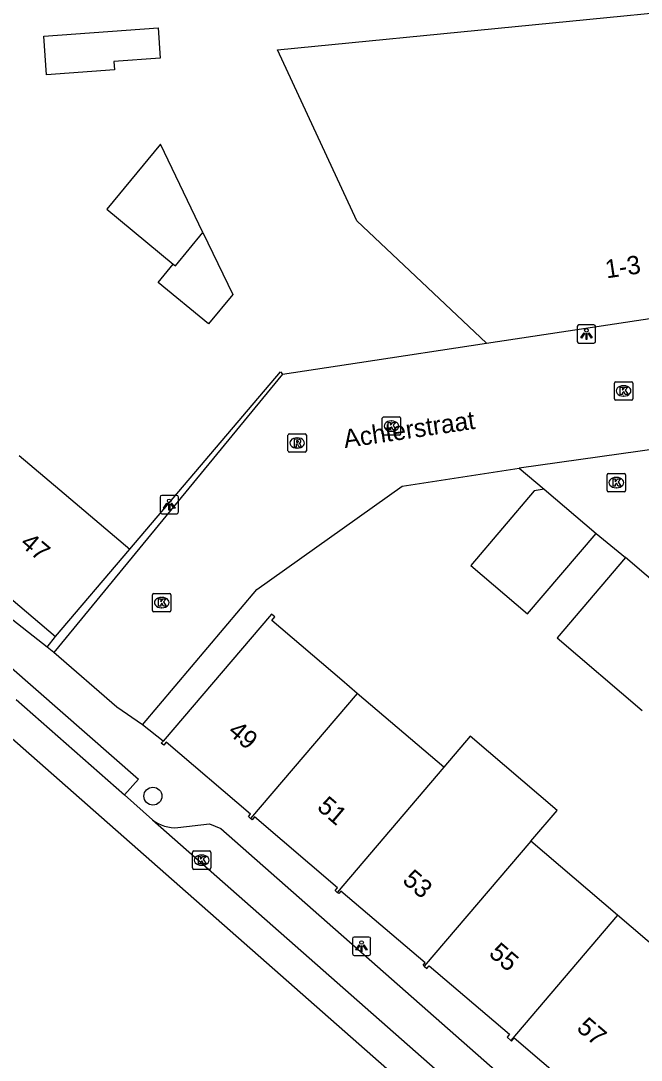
# Model space of a CAD drawing. Extents: x 162074 to 163034, y 381824 to 382557.
# Drawn here: x 162126.8 to 162160.5, y 382154 to 382210.6 of the extents above; entities that cross this region are included whole.
import ezdxf

# ---------------------------------------------------------------- set-up
doc = ezdxf.new("R2010")
doc.units = 0
for name, color, linetype in [('IMGEO_Boom', 7, 'Continuous'), ('IMGEO_Kolk', 7, 'Continuous'), ('IMGEO_Lichtpunt', 7, 'Continuous'), ('IMGEO_Muur', 7, 'Continuous'), ('IMGEO_Openbare_ruimte_label', 7, 'Continuous'), ('IMGEO_Pand', 7, 'Continuous'), ('IMGEO_Pand_nummerreeks', 7, 'Continuous'), ('IMGEO_Rijbaan_lokaal_gesloten', 7, 'Continuous'), ('IMGEO_Rijbaan_lokaal_open', 7, 'Continuous'), ('IMGEO_Rioolput', 7, 'Continuous'), ('IMGEO_Voetpad_open', 7, 'Continuous')]:
    doc.layers.add(name, color=color, linetype=linetype)

msp = doc.modelspace()

# ---------------------------------------------------------------- linework, layer by layer
at = {"layer": 'IMGEO_Boom'}
msp.add_circle((162133.956, 382168.418), 0.489, dxfattribs=at)
at = {"layer": 'IMGEO_Kolk'}
for p, q in [((162159.074, 382190.053), (162159.074, 382190.905)), ((162159.149, 382190.979), (162160.001, 382190.979)), ((162160.075, 382190.905), (162160.075, 382190.053)), ((162159.562, 382190.759), (162159.587, 382190.759)), ((162160.001, 382189.979), (162159.149, 382189.979)), ((162159.585, 382190.199), (162159.56, 382190.199)), ((162146.44, 382188.137), (162146.44, 382188.989)), ((162146.515, 382189.063), (162147.367, 382189.063)), ((162146.928, 382188.843), (162146.953, 382188.843)), ((162147.441, 382188.989), (162147.441, 382188.137)), ((162147.367, 382188.063), (162146.515, 382188.063)), ((162146.951, 382188.283), (162146.926, 382188.283)), ((162158.681, 382185.062), (162158.681, 382185.914)), ((162158.756, 382185.988), (162159.608, 382185.988)), ((162159.682, 382185.914), (162159.682, 382185.062)), ((162159.169, 382185.768), (162159.194, 382185.768)), ((162159.608, 382184.988), (162158.756, 382184.988)), ((162159.192, 382185.208), (162159.167, 382185.208)), ((162133.937, 382178.53), (162133.937, 382179.382)), ((162134.012, 382179.456), (162134.864, 382179.456)), ((162134.425, 382179.236), (162134.45, 382179.236)), ((162134.938, 382179.382), (162134.938, 382178.53)), ((162134.864, 382178.456), (162134.012, 382178.456)), ((162134.448, 382178.676), (162134.423, 382178.676)), ((162136.182, 382165.433), (162137.034, 382165.433)), ((162136.107, 382164.507), (162136.107, 382165.359)), ((162136.595, 382165.213), (162136.62, 382165.213)), ((162137.108, 382165.359), (162137.108, 382164.507)), ((162137.034, 382164.433), (162136.182, 382164.433)), ((162136.618, 382164.653), (162136.593, 382164.653))]:
    msp.add_line(p, q, dxfattribs=at)
for points in [[(162159.074, 382190.053), (162159.074, 382190.905)], [(162159.149, 382190.979), (162160.001, 382190.979)], [(162160.075, 382190.905), (162160.075, 382190.053)], [(162159.395, 382190.679), (162159.518, 382190.679), (162159.518, 382190.528), (162159.648, 382190.679), (162159.812, 382190.679), (162159.666, 382190.528), (162159.819, 382190.279), (162159.667, 382190.279), (162159.582, 382190.443), (162159.518, 382190.376), (162159.518, 382190.279), (162159.395, 382190.279), (162159.395, 382190.679)], [(162160.001, 382189.979), (162159.149, 382189.979)], [(162146.44, 382188.137), (162146.44, 382188.989)], [(162146.515, 382189.063), (162147.367, 382189.063)], [(162146.761, 382188.763), (162146.884, 382188.763), (162146.884, 382188.612), (162147.014, 382188.763), (162147.178, 382188.763), (162147.032, 382188.612), (162147.185, 382188.363), (162147.033, 382188.363), (162146.948, 382188.527), (162146.884, 382188.46), (162146.884, 382188.363), (162146.761, 382188.363), (162146.761, 382188.763)], [(162147.441, 382188.989), (162147.441, 382188.137)], [(162147.367, 382188.063), (162146.515, 382188.063)], [(162158.681, 382185.062), (162158.681, 382185.914)], [(162158.756, 382185.988), (162159.608, 382185.988)], [(162159.682, 382185.914), (162159.682, 382185.062)], [(162159.002, 382185.688), (162159.125, 382185.688), (162159.125, 382185.537), (162159.255, 382185.688), (162159.419, 382185.688), (162159.273, 382185.537), (162159.426, 382185.288), (162159.274, 382185.288), (162159.189, 382185.452), (162159.125, 382185.385), (162159.125, 382185.288), (162159.002, 382185.288), (162159.002, 382185.688)], [(162159.608, 382184.988), (162158.756, 382184.988)], [(162133.937, 382178.53), (162133.937, 382179.382)], [(162134.012, 382179.456), (162134.864, 382179.456)], [(162134.258, 382179.156), (162134.381, 382179.156), (162134.381, 382179.005), (162134.511, 382179.156), (162134.675, 382179.156), (162134.529, 382179.005), (162134.682, 382178.756), (162134.53, 382178.756), (162134.445, 382178.92), (162134.381, 382178.853), (162134.381, 382178.756), (162134.258, 382178.756), (162134.258, 382179.156)], [(162134.938, 382179.382), (162134.938, 382178.53)], [(162134.864, 382178.456), (162134.012, 382178.456)], [(162136.182, 382165.433), (162137.034, 382165.433)], [(162136.107, 382164.507), (162136.107, 382165.359)], [(162136.428, 382165.133), (162136.551, 382165.133), (162136.551, 382164.982), (162136.681, 382165.133), (162136.845, 382165.133), (162136.699, 382164.982), (162136.852, 382164.733), (162136.7, 382164.733), (162136.615, 382164.897), (162136.551, 382164.83), (162136.551, 382164.733), (162136.428, 382164.733), (162136.428, 382165.133)], [(162137.108, 382165.359), (162137.108, 382164.507)], [(162137.034, 382164.433), (162136.182, 382164.433)]]:
    msp.add_lwpolyline(points, dxfattribs=at)
for centre, start, end in [((162159.151, 382190.903), 91.552, 178.448), ((162159.151, 382190.903), 91.552, 178.448), ((162159.999, 382190.903), 1.552, 88.448), ((162159.999, 382190.903), 1.552, 88.448), ((162159.151, 382190.055), 181.552, 268.448), ((162159.151, 382190.055), 181.552, 268.448), ((162159.999, 382190.055), 271.552, 358.448), ((162159.999, 382190.055), 271.552, 358.448), ((162146.517, 382188.987), 91.552, 178.448), ((162146.517, 382188.987), 91.552, 178.448), ((162147.365, 382188.987), 1.552, 88.448), ((162147.365, 382188.987), 1.552, 88.448), ((162146.517, 382188.139), 181.552, 268.448), ((162146.517, 382188.139), 181.552, 268.448), ((162147.365, 382188.139), 271.552, 358.448), ((162147.365, 382188.139), 271.552, 358.448), ((162158.758, 382185.912), 91.552, 178.448), ((162158.758, 382185.912), 91.552, 178.448), ((162159.606, 382185.912), 1.552, 88.448), ((162159.606, 382185.912), 1.552, 88.448), ((162158.758, 382185.064), 181.552, 268.448), ((162158.758, 382185.064), 181.552, 268.448), ((162159.606, 382185.064), 271.552, 358.448), ((162159.606, 382185.064), 271.552, 358.448), ((162134.014, 382179.38), 91.552, 178.448), ((162134.014, 382179.38), 91.552, 178.448), ((162134.862, 382179.38), 1.552, 88.448), ((162134.862, 382179.38), 1.552, 88.448), ((162134.014, 382178.532), 181.552, 268.448), ((162134.014, 382178.532), 181.552, 268.448), ((162134.862, 382178.532), 271.552, 358.448), ((162134.862, 382178.532), 271.552, 358.448), ((162136.184, 382165.357), 91.552, 178.448), ((162136.184, 382165.357), 91.552, 178.448), ((162137.032, 382165.357), 1.552, 88.448), ((162137.032, 382165.357), 1.552, 88.448), ((162136.184, 382164.509), 181.552, 268.448), ((162136.184, 382164.509), 181.552, 268.448), ((162137.032, 382164.509), 271.552, 358.448), ((162137.032, 382164.509), 271.552, 358.448)]:
    msp.add_arc(centre, 0.0765, start, end, dxfattribs=at)
for centre, major_axis, ratio, start_param, end_param in [((162159.561, 382190.479), (-0.387, 0.002), 0.722429, 4.712389, 7.853982), ((162159.586, 382190.479), (-0.39, 0.002), 0.717154, 1.570796, 4.712389), ((162146.927, 382188.563), (-0.387, 0.002), 0.722429, 4.712389, 7.853982), ((162146.952, 382188.563), (-0.39, 0.002), 0.717154, 1.570796, 4.712389), ((162159.168, 382185.488), (-0.387, 0.002), 0.722429, 4.712389, 7.853982), ((162159.193, 382185.488), (-0.39, 0.002), 0.717154, 1.570796, 4.712389), ((162134.424, 382178.956), (-0.387, 0.002), 0.722429, 4.712389, 7.853982), ((162134.449, 382178.956), (-0.39, 0.002), 0.717154, 1.570796, 4.712389), ((162136.594, 382164.933), (-0.387, 0.002), 0.722429, 4.712389, 7.853982), ((162136.619, 382164.933), (-0.39, 0.002), 0.717154, 1.570796, 4.712389)]:
    msp.add_ellipse(centre, major_axis=major_axis, ratio=ratio, start_param=start_param, end_param=end_param, dxfattribs=at)
at = {"layer": 'IMGEO_Lichtpunt'}
for p, q in [((162157.054, 382193.981), (162157.054, 382193.174)), ((162157.054, 382193.981), (162157.054, 382193.174)), ((162157.956, 382194.076), (162157.148, 382194.076)), ((162157.956, 382194.076), (162157.148, 382194.076)), ((162158.05, 382193.174), (162158.05, 382193.981)), ((162158.05, 382193.174), (162158.05, 382193.981)), ((162157.148, 382193.08), (162157.956, 382193.08)), ((162157.148, 382193.08), (162157.956, 382193.08)), ((162134.347, 382184.697), (162134.347, 382183.89)), ((162134.347, 382184.697), (162134.347, 382183.89)), ((162135.249, 382184.792), (162134.441, 382184.792)), ((162135.249, 382184.792), (162134.441, 382184.792)), ((162135.343, 382183.89), (162135.343, 382184.697)), ((162135.343, 382183.89), (162135.343, 382184.697)), ((162134.441, 382183.796), (162135.249, 382183.796)), ((162134.441, 382183.796), (162135.249, 382183.796)), ((162144.812, 382160.653), (162144.812, 382159.846)), ((162144.812, 382160.653), (162144.812, 382159.846)), ((162145.714, 382160.748), (162144.906, 382160.748)), ((162145.714, 382160.748), (162144.906, 382160.748)), ((162145.808, 382159.846), (162145.808, 382160.653)), ((162145.808, 382159.846), (162145.808, 382160.653)), ((162144.906, 382159.752), (162145.714, 382159.752)), ((162144.906, 382159.752), (162145.714, 382159.752))]:
    msp.add_line(p, q, dxfattribs=at)
for points in [[(162157.428, 382193.645), (162157.467, 382193.617), (162157.279, 382193.355), (162157.241, 382193.382), (162157.428, 382193.645)], [(162157.53, 382193.597), (162157.577, 382193.597), (162157.577, 382193.275), (162157.53, 382193.275), (162157.53, 382193.597)], [(162157.64, 382193.617), (162157.678, 382193.644), (162157.865, 382193.382), (162157.826, 382193.354), (162157.64, 382193.617)], [(162134.721, 382184.361), (162134.76, 382184.333), (162134.572, 382184.071), (162134.534, 382184.098), (162134.721, 382184.361)], [(162134.823, 382184.313), (162134.87, 382184.313), (162134.87, 382183.991), (162134.823, 382183.991), (162134.823, 382184.313)], [(162134.933, 382184.333), (162134.971, 382184.36), (162135.158, 382184.098), (162135.119, 382184.07), (162134.933, 382184.333)], [(162145.186, 382160.317), (162145.225, 382160.289), (162145.037, 382160.027), (162144.999, 382160.054), (162145.186, 382160.317)], [(162145.398, 382160.289), (162145.436, 382160.316), (162145.623, 382160.054), (162145.584, 382160.026), (162145.398, 382160.289)], [(162145.288, 382160.269), (162145.335, 382160.269), (162145.335, 382159.947), (162145.288, 382159.947), (162145.288, 382160.269)]]:
    msp.add_lwpolyline(points, dxfattribs=at)
for centre in [(162157.553, 382193.779), (162134.846, 382184.495), (162145.311, 382160.451)]:
    msp.add_circle(centre, 0.0994, dxfattribs=at)
for centre, start, end in [((162157.148, 382193.981), 90, 180), ((162157.148, 382193.981), 90, 180), ((162157.956, 382193.981), 0, 90), ((162157.956, 382193.981), 0, 90), ((162157.148, 382193.174), 180, 270), ((162157.148, 382193.174), 180, 270), ((162157.956, 382193.174), 270, 0), ((162157.956, 382193.174), 270, 360), ((162134.441, 382184.697), 90, 180), ((162134.441, 382184.697), 90, 180), ((162135.249, 382184.697), 0, 90), ((162135.249, 382184.697), 0, 90), ((162134.441, 382183.89), 180, 270), ((162134.441, 382183.89), 180, 270), ((162135.249, 382183.89), 270, 0), ((162135.249, 382183.89), 270, 360), ((162144.906, 382160.653), 90, 180), ((162144.906, 382160.653), 90, 180), ((162145.714, 382160.653), 0, 90), ((162145.714, 382160.653), 0, 90), ((162144.906, 382159.846), 180, 270), ((162144.906, 382159.846), 180, 270), ((162145.714, 382159.846), 270, 0), ((162145.714, 382159.846), 270, 360)]:
    msp.add_arc(centre, 0.0946, start, end, dxfattribs=at)
at = {"layer": 'IMGEO_Muur'}
msp.add_lwpolyline([(162132.693, 382181.866), (162140.891, 382191.523)], dxfattribs=at)
at = {"layer": 'IMGEO_Pand'}
for points in [[(162152.119, 382193.077), (162145.047, 382199.73), (162140.732, 382209.049), (162166.602, 382211.58), (162166.957, 382208.995)], [(162134.237, 382210.241), (162134.355, 382208.599), (162131.837, 382208.419), (162131.87, 382207.956), (162128.17, 382207.691), (162128.019, 382209.795), (162134.237, 382210.241)], [(162152.119, 382193.077), (162168.797, 382195.594), (162166.957, 382208.995)], [(162136.681, 382199.104), (162134.366, 382203.921), (162131.439, 382200.37), (162135.06, 382197.386)], [(162136.681, 382199.104), (162138.307, 382195.722), (162136.989, 382194.123), (162134.239, 382196.39), (162135.06, 382197.386)], [(162135.06, 382197.386), (162135.182, 382197.285), (162136.681, 382199.104)], [(162126.683, 382186.968), (162128.881, 382185.102), (162132.693, 382181.866)], [(162155.26, 382185.128), (162154.716, 382185.033), (162151.259, 382180.975), (162154.345, 382178.344), (162158.079, 382182.724)], [(162155.26, 382185.128), (162158.079, 382182.724)], [(162122.692, 382182.171), (162128.654, 382177.108)], [(162128.654, 382177.108), (162132.693, 382181.866)], [(162159.681, 382181.405), (162155.951, 382177.032), (162160.587, 382173.079)], [(162164.315, 382177.453), (162159.681, 382181.405)], [(162145.075, 382174.014), (162144.232, 382174.733), (162140.427, 382177.977), (162140.596, 382178.176), (162140.411, 382178.334), (162134.509, 382171.413)], [(162145.075, 382174.014), (162139.27, 382167.204)], [(162149.797, 382169.988), (162145.075, 382174.014)], [(162154.519, 382165.961), (162155.957, 382167.636), (162151.216, 382171.679), (162149.797, 382169.988)], [(162139.27, 382167.204), (162139.151, 382167.306), (162139.269, 382167.443), (162134.685, 382171.352), (162134.544, 382171.186), (162134.412, 382171.299), (162134.509, 382171.413)], [(162149.797, 382169.988), (162143.993, 382163.18)], [(162143.993, 382163.18), (162143.881, 382163.276), (162144.008, 382163.424), (162139.477, 382167.287), (162139.349, 382167.137), (162139.27, 382167.204)], [(162154.519, 382165.961), (162148.725, 382159.164)], [(162159.241, 382161.935), (162154.519, 382165.961)], [(162148.725, 382159.164), (162148.66, 382159.219), (162148.769, 382159.346), (162144.186, 382163.254), (162144.068, 382163.116), (162143.993, 382163.18)], [(162159.241, 382161.935), (162153.434, 382155.123)], [(162163.964, 382157.908), (162159.241, 382161.935)], [(162148.725, 382159.164), (162148.871, 382159.039), (162148.995, 382159.184), (162153.367, 382155.456), (162153.23, 382155.296), (162153.434, 382155.123)], [(162153.434, 382155.123), (162153.479, 382155.085), (162153.62, 382155.252), (162158.136, 382151.401), (162157.99, 382151.23), (162158.153, 382151.091)]]:
    msp.add_lwpolyline(points, dxfattribs=at)
at = {"layer": 'IMGEO_Rijbaan_lokaal_gesloten'}
for points in [[(162126.507, 382173.673), (162132.408, 382168.485)], [(162197.645, 382110.646), (162179.272, 382124.864), (162125.354, 382172.361)], [(162132.408, 382168.485), (162133.933, 382167.137)], [(162133.933, 382167.137), (162162.557, 382141.907)]]:
    msp.add_lwpolyline(points, dxfattribs=at)
at = {"layer": 'IMGEO_Rijbaan_lokaal_open'}
for points in [[(162141.005, 382191.386), (162145.209, 382192.025), (162152.119, 382193.077)], [(162141.005, 382191.386), (162128.556, 382176.239)], [(162162.67, 382187.505), (162153.899, 382186.279)], [(162133.389, 382172.304), (162139.607, 382179.674), (162147.526, 382185.288), (162153.899, 382186.279)], [(162153.899, 382186.279), (162155.26, 382185.128)], [(162158.079, 382182.724), (162159.681, 382181.405)], [(162133.389, 382172.304), (162131.999, 382173.27), (162128.556, 382176.239)]]:
    msp.add_lwpolyline(points, dxfattribs=at)
at = {"layer": 'IMGEO_Rioolput'}
for p, q in [((162141.308, 382187.218), (162141.308, 382188.07)), ((162141.383, 382188.144), (162142.235, 382188.144)), ((162142.309, 382188.07), (162142.309, 382187.218)), ((162141.796, 382187.924), (162141.821, 382187.924)), ((162142.235, 382187.144), (162141.383, 382187.144)), ((162141.819, 382187.364), (162141.794, 382187.364))]:
    msp.add_line(p, q, dxfattribs=at)
for points in [[(162141.308, 382187.218), (162141.308, 382188.07)], [(162141.383, 382188.144), (162142.235, 382188.144)], [(162142.309, 382188.07), (162142.309, 382187.218)], [(162141.897, 382187.842), (162141.645, 382187.844), (162141.645, 382187.444)], [(162141.645, 382187.444), (162141.769, 382187.444), (162141.769, 382187.606), (162141.78, 382187.606)], [(162141.823, 382187.763), (162141.769, 382187.763), (162141.769, 382187.682)], [(162141.769, 382187.682), (162141.821, 382187.682)], [(162141.827, 382187.577), (162141.898, 382187.444), (162142.038, 382187.444), (162141.973, 382187.57)], [(162142.235, 382187.144), (162141.383, 382187.144)]]:
    msp.add_lwpolyline(points, dxfattribs=at)
for centre, radius, start, end in [((162141.385, 382188.068), 0.0765, 91.552, 178.448), ((162141.385, 382188.068), 0.0765, 91.552, 178.448), ((162142.233, 382188.068), 0.0765, 1.552, 88.448), ((162142.233, 382188.068), 0.0765, 1.552, 88.448), ((162141.779, 382187.553), 0.0533, 26.0293, 88.6989), ((162141.805, 382187.871), 0.19, 274.7715, 282.9687), ((162141.829, 382187.667), 0.0964, 77.0061, 93.1865), ((162141.843, 382187.724), 0.0378, 276.6634, 79.6772), ((162141.896, 382187.732), 0.109, 350.3612, 89.416), ((162141.894, 382187.732), 0.112, 277.5842, 350.9817), ((162141.878, 382187.517), 0.108, 29.5134, 73.7905), ((162141.385, 382187.22), 0.0765, 181.552, 268.448), ((162141.385, 382187.22), 0.0765, 181.552, 268.448), ((162142.233, 382187.22), 0.0765, 271.552, 358.448), ((162142.233, 382187.22), 0.0765, 271.552, 358.448)]:
    msp.add_arc(centre, radius, start, end, dxfattribs=at)
for centre, major_axis, ratio, start_param, end_param in [((162141.795, 382187.644), (-0.387, 0.002), 0.722429, 4.712389, 7.853982), ((162141.82, 382187.644), (-0.39, 0.002), 0.717154, 1.570796, 4.712389)]:
    msp.add_ellipse(centre, major_axis=major_axis, ratio=ratio, start_param=start_param, end_param=end_param, dxfattribs=at)
at = {"layer": 'IMGEO_Voetpad_open'}
for points in [[(162128.205, 382176.536), (162115.288, 382186.678), (162110.979, 382190.462), (162106.723, 382194.356), (162105.452, 382196.17)], [(162132.693, 382181.866), (162140.891, 382191.523), (162141.005, 382191.386)], [(162128.205, 382176.536), (162128.654, 382177.108)], [(162124.041, 382175.842), (162124.776, 382176.701), (162133.164, 382169.342), (162132.408, 382168.485)], [(162128.556, 382176.239), (162128.205, 382176.536)], [(162134.509, 382171.413), (162133.389, 382172.304)], [(162135.313, 382166.71), (162137.04, 382166.915), (162137.654, 382166.659), (162163.236, 382144.127)]]:
    msp.add_lwpolyline(points, dxfattribs=at)
msp.add_arc((162135.137, 382168.584), 1.883, 230.2463, 275.3674, dxfattribs=at)

# ---------------------------------------------------------------- texts
at = {"layer": 'IMGEO_Openbare_ruimte_label'}
msp.add_text('Achterstraat', height=1, rotation=8.3976, dxfattribs=at).set_placement((162144.404, 382187.366))
at = {"layer": 'IMGEO_Pand_nummerreeks'}
for s, rotation, p in [('1-3', 8.5679, (162158.649, 382196.602)), ('47', 319.6609, (162126.674, 382182.095)), ('49', 319.5442, (162137.984, 382171.852)), ('51', 319.55, (162142.835, 382167.735)), ('53', 319.5435, (162147.483, 382163.753)), ('55', 319.5435, (162152.187, 382159.773)), ('57', 319.5434, (162156.965, 382155.711))]:
    msp.add_text(s, height=1, rotation=rotation, dxfattribs=at).set_placement(p)

doc.saveas('drawing.dxf')
